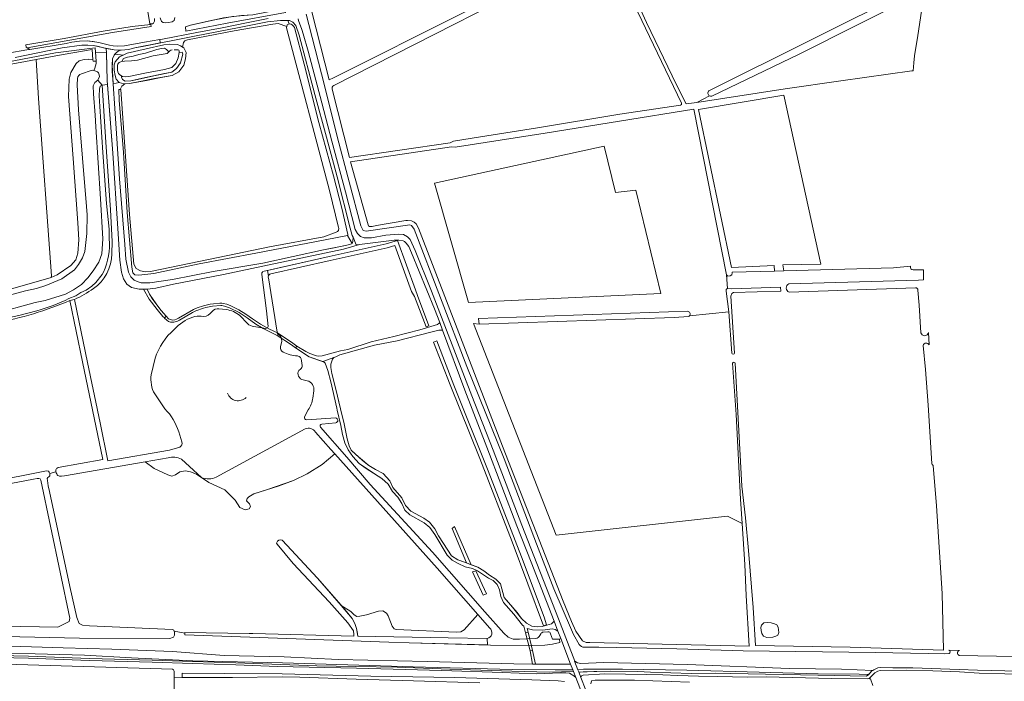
# Model space of a CAD drawing. Header units: metres. Extents: x 209813 to 223847, y 571801 to 587119.
# Tile 331 of 656: x 222833 to 223355, y 574073 to 574424. Entities that reach past the tile are written whole.
import ezdxf

# ---------------------------------------------------------------- set-up
doc = ezdxf.new("R2010")
doc.units = ezdxf.units.M
for name, color, linetype, lineweight in [('B-RO-GR-BOS_GEMENGD-GV', 8, 'Continuous', 0), ('B-RO-GR-GRAS-GV', 8, 'Continuous', 0), ('B-RO-GR-HOUTWAL-GV', 8, 'Continuous', 0), ('B-RO-GW-TALUD_KRUIN-G', 8, 'Continuous', 0), ('B-RO-KW-KUNSTWERK_DEK-GV', 8, 'Continuous', 0), ('B-RO-OG-TERREIN_CULTUURSCHEIDING-GV', 8, 'Continuous', 0), ('B-RO-OG-WATER_GREPPEL-GV', 8, 'Continuous', 0), ('B-RO-OG-WEG-GV', 8, 'Continuous', 0), ('B-RO-VH-ONVERHARD-GV', 8, 'Continuous', 0), ('B-RO-VH-VERHARDING_FUNDERING_ZAND-GV', 8, 'Continuous', 0), ('B-RO-VH-VERHARDING_HALFVERHARDING-GV', 8, 'Continuous', 0), ('B-RO-VH-VERHARDING_HALFVERHARDING_GRIND-GV', 8, 'Continuous', 0), ('B-RO-VH-VERHARDING_HALFVERHARDING_SCHELP-GV', 8, 'Continuous', 0)]:
    doc.layers.add(name, color=color, linetype=linetype, lineweight=lineweight)

msp = doc.modelspace()

# ---------------------------------------------------------------- linework, layer by layer
at = {"layer": 'B-RO-GR-BOS_GEMENGD-GV', "flags": 128}
for points in [[(223198.505, 574383.229), (223191.716, 574379.769), (223238.641, 574386.912), (223268.038, 574391.203), (223305.804, 574396.53), (223306.564, 574396.59), (223306.806, 574400.791), (223307.135, 574404.395), (223308.979, 574415.294), (223311.461, 574431.692), (223313.476, 574442.002), (223307.201, 574438.794)], [(223306.793, 574436.205), (223245.963, 574405.291), (223199.663, 574383.129)], [(223001.698, 574313.39), (222996.962, 574332.996), (222974.187, 574419.327), (222974.33, 574420.043), (222969.603, 574421.624), (222966.919, 574421.263), (222946.427, 574417.811), (222921.612, 574413.044), (222920.242, 574412.434), (222919.499, 574411.567), (222919.015, 574409.11), (222919.722, 574408.65), (222920.82, 574406.205), (222920.563, 574402.947), (222919.61, 574399.535), (222917.054, 574395.899), (222913.448, 574394.106), (222904.069, 574392.377), (222895.402, 574390.601), (222890.805, 574389.845), (222888.292, 574389.653)], [(223114.178, 574097.746), (223115.156, 574094.951), (223118.87, 574094.974), (223119.529, 574095.243), (223118, 574099.227), (223116.626, 574100.003), (223114.971, 574100.329), (223110.073, 574099.744), (223104.604, 574099.951), (223101.758, 574100.561), (223102.222, 574098.576), (223100.942, 574098.247), (223099.932, 574101.822), (223099.277, 574102.306), (223094.608, 574108.263), (223089.259, 574114.429), (223087.856, 574117.584), (223087.048, 574121.119), (223085.835, 574123.977), (223083.725, 574125.974), (223081.211, 574127.295), (223075.424, 574131.124), (223072.712, 574132.351), (223068.92, 574133.307), (223065.144, 574135.044), (223062.051, 574136.767), (223059.273, 574139.559), (223052.748, 574150.44), (223050.185, 574154.205), (223047.206, 574156.707), (223039.569, 574160.867), (223036.883, 574163.364), (223035.195, 574166.916), (223033.211, 574170.279), (223030.243, 574173.368), (223028.071, 574177.125), (223024.713, 574180.222), (223016.416, 574185.568), (223012.657, 574188.184), (223009.213, 574191.869), (223006.841, 574195.435), (223004.96, 574199.088), (223003.78, 574203.607), (223002.995, 574208.314), (223000.909, 574216.369), (223000.759, 574217.509), (222997.639, 574231.528), (222996.022, 574237.558), (222994.667, 574241.424), (222994.076, 574241.943), (222986.051, 574244.804), (222978.924, 574249.436), (222979.581, 574250.375), (222984.274, 574247.506), (222986.409, 574246.524), (222990.092, 574245.281), (222991.331, 574245.069), (222993.029, 574245.303), (223002.678, 574247.881), (223006.564, 574248.58), (223019.014, 574252.707), (223030.977, 574255.57), (223044.869, 574259.124), (223054.254, 574261.969), (223055.151, 574262.656), (223055.355, 574263.019), (223052.687, 574270.214), (223040.424, 574299.995), (223038.946, 574303.337), (223037.638, 574305.062), (223036.699, 574305.928), (223036.039, 574306.316), (223033.765, 574306.724), (223031.2, 574306.661), (223012.843, 574304.324), (223004.266, 574301.866), (222961.517, 574292.897), (222940.752, 574288.435), (222914.123, 574283.362), (222904.775, 574281.231), (222900.285, 574280.691), (222901.393, 574278.044), (222901.753, 574277.384), (222904.97, 574272.814), (222907.654, 574269.267), (222910.259, 574266.295), (222909.359, 574265.374), (222908.434, 574266.226), (222905.422, 574269.88), (222901.285, 574275.333), (222898.254, 574280.667), (222895.915, 574280.655), (222891.9, 574281.562), (222889.339, 574283.289), (222887.7, 574286.199), (222886.627, 574289.659), (222885.632, 574296.059), (222884.649, 574312.881), (222881.905, 574352.739), (222879.116, 574389.219), (222876.313, 574388.84), (222878.31, 574358.738), (222880.762, 574322.702), (222881.636, 574305.973), (222881.424, 574299.481)], [(222888.292, 574389.653), (222887.787, 574389.615), (222885.412, 574390.243), (222882.087, 574389.671), (222883.023, 574376.502), (222885.574, 574339.158), (222888.336, 574304.359), (222888.928, 574296.614), (222890.264, 574289.735), (222891.47, 574287.196), (222893.326, 574285.416), (222895.415, 574284.564), (222897.07, 574284.083), (222899.206, 574283.943), (222901.628, 574284.027), (222913.637, 574285.754), (222935.266, 574290.038), (222961.537, 574294.511), (222993.721, 574301.521), (223003.716, 574303.487), (223007.621, 574304.388), (223008.861, 574304.848), (223006.402, 574309.126), (222994.584, 574306.919), (222957.896, 574299.762), (222927.778, 574294.019), (222903.673, 574289.04), (222895.857, 574288.038), (222893.714, 574288.279), (222892.515, 574289.401), (222892.083, 574292.404), (222889.674, 574321.258), (222887.639, 574353.178), (222885.408, 574381.035), (222885.179, 574386.684), (222885.955, 574386.666)], [(222888.292, 574389.653), (222886.773, 574388.323), (222885.968, 574386.946), (222885.955, 574386.666), (222886.193, 574386.66), (222888.514, 574353.649), (222890.757, 574320.33), (222893.082, 574293.896), (222894.373, 574291.567), (222896.594, 574290.32), (222899.155, 574289.909), (222901.979, 574290.024), (222933.652, 574296.593), (222965.132, 574303.048), (222993.857, 574308.482), (223000.391, 574310.85)], [(223208.056, 574280.921), (223207.51, 574288.248), (223190.077, 574376.21), (223111.29, 574363.413), (223063.622, 574356.023), (223061.535, 574356.239), (223007.971, 574348.163), (223017.341, 574314.81), (223017.525, 574314.333), (223018.09, 574313.946), (223019.514, 574313.928), (223021.8, 574314.47), (223037.31, 574317.032), (223038.356, 574317.114), (223040.348, 574316.899), (223041.859, 574316.216), (223042.796, 574315.255), (223044.098, 574312.959), (223088.635, 574197.409), (223120.936, 574115.161), (223125.312, 574104.324), (223127.652, 574099.196), (223131.165, 574094.044), (223133.005, 574093.225), (223134.957, 574093.088), (223219.548, 574091.196), (223217.84, 574118.104), (223217.29, 574134.533), (223215.756, 574156.286), (223208.02, 574160.136), (223117.11, 574150.052), (223073.292, 574262.364), (223076.232, 574262.043), (223075.985, 574265.085), (223186.814, 574268.959)], [(222961.634, 574289.962), (222996.784, 574298.013), (223026.979, 574304.648), (223032.986, 574306.522), (223042.515, 574280.229), (223043.562, 574277.26), (223049.632, 574261.231), (223048.105, 574260.585), (223042.041, 574276.833), (223040.456, 574279.483), (223031.64, 574303.808), (223027.541, 574302.529), (222997.26, 574295.875), (222965.827, 574288.775)], [(222964.403, 574260.922), (222963.488, 574269.08), (222961.015, 574288.419)], [(222964.468, 574286.743), (222969.086, 574257.878)], [(223187.901, 574266.537), (223208.693, 574268.671), (223207.263, 574279.623)], [(222861.628, 574275.203), (222868.638, 574241.741), (222875.231, 574209.765), (222879.419, 574189.556), (222912.064, 574195.179), (222917.444, 574196.759)], [(222933.547, 574267.658), (222934.712, 574268.887)], [(222938.265, 574270.223), (222942.174, 574269.861)], [(222949.358, 574266.622), (222953.406, 574262.418)], [(222956.837, 574260.832), (222963.112, 574259.817)], [(222970.059, 574256.378), (222970.738, 574255.866)], [(222971.441, 574252.142), (222970.933, 574250.238)], [(222902.357, 574235.219), (222904.403, 574243.975)], [(222972.392, 574247.26), (222975.062, 574246.118)], [(222978.817, 574245.358), (222979.92, 574245.255)], [(222982.145, 574242.692), (222982.405, 574240.146)], [(222981.48, 574238.262), (222980.658, 574237.549)], [(222982.999, 574232.526), (222985.126, 574232.066)], [(222909.611, 574217.075), (222904.23, 574225.026)], [(222988.528, 574226.617), (222988.003, 574222.869)], [(222985.626, 574216.597), (222983.732, 574212.879)], [(222984.837, 574211.33), (223000.103, 574212.292)], [(222992.153, 574207.358), (223006.083, 574191.423), (223018.394, 574177.026), (223051.486, 574141.083), (223079.289, 574109.449), (223089.323, 574098.108), (223091.722, 574095.91), (223094.244, 574094.98), (223097.761, 574094.909), (223106.41, 574095.311)], [(223000.232, 574209.785), (222992.791, 574209.046)], [(222918.572, 574199.586), (222916.916, 574204.977)], [(223108.384, 574096.868), (223108.92, 574097.709)], [(223110.27, 574098.69), (223112.746, 574098.825)], [(223146.97, 574024.537), (223127.485, 574074.641), (223126.59, 574075.47), (223124.173, 574076.789), (223122.321, 574077.021), (223119.684, 574077.074), (223106.481, 574076.557), (223088.514, 574077.309), (223056.48, 574078.244), (223011.258, 574079.445), (222969.257, 574080.483), (222947.257, 574081.257), (222924.165, 574081.997), (222902.864, 574082.779), (222869.569, 574083.526), (222837.18, 574084.768), (222774.802, 574086.289)], [(222825.142, 574081.689), (222913.648, 574079.039)], [(222914.493, 574077.951), (222914.476, 574074.462)], [(222914.476, 574074.462), (222918.804, 574074.623), (222918.824, 574076.839), (222941.133, 574076.664), (222971.835, 574076.584), (223018.894, 574075.285), (223063.443, 574074.587), (223104.267, 574073.377), (223118.132, 574072.806), (223121.643, 574072.442)], [(223285.054, 574070.254), (223283.898, 574073.785), (223283.308, 574073.89), (223263.181, 574074.098), (223228.497, 574074.909), (223218.551, 574074.728), (223202.68, 574075.192), (223192.564, 574075.218), (223181.687, 574075.716), (223173.659, 574076.049), (223164.814, 574076.169), (223142.91, 574076.528), (223131.421, 574075.881), (223130.922, 574075.708), (223130.625, 574075.436), (223130.295, 574074.576), (223138.088, 574054.326)], [(223135.592, 574071.185), (223135.821, 574072.842), (223137.88, 574073.191), (223140.813, 574073.23), (223158.695, 574073.165), (223187.893, 574072.09)]]:
    msp.add_lwpolyline(points, dxfattribs=at)
for points in [[(222871.014, 574407.861), (222855.638, 574405.168), (222841.272, 574402.526), (222842.641, 574381.911), (222849.442, 574287.704), (222849.248, 574286.77), (222852.463, 574288.199), (222859.639, 574293.262), (222862.341, 574296.301), (222863.495, 574299.728), (222863.97, 574306.746), (222863.471, 574315.915), (222860.964, 574350.023), (222858.457, 574382.818), (222858.857, 574392.158), (222859.71, 574395.563), (222862.482, 574400.328), (222864.185, 574401.875), (222866.763, 574402.578), (222868.883, 574402.639), (222869.313, 574402.556), (222871.437, 574402.329)], [(223237.83, 574290.344), (223237.3, 574293.579), (223257.437, 574293.996), (223237.935, 574383.597), (223192.64, 574376.084), (223210.122, 574292.11), (223232.831, 574293.159), (223232.984, 574290.119)], [(223172.633, 574278.422), (223070.677, 574273.602), (223052.56, 574336.881), (223142.543, 574356.569), (223148.601, 574331.898), (223159.348, 574333.19)], [(223000.295, 574244.811), (222999.212, 574244.361), (222998.491, 574243.508), (222998.068, 574242.507), (222997.604, 574240.911), (222997.566, 574239.166), (222998.106, 574235.828), (223000.503, 574226.81), (223003.502, 574214.07), (223004.595, 574210.139), (223006.273, 574201.212), (223007.275, 574197.576), (223008.4, 574195.208), (223014.351, 574189.811), (223017.717, 574187.105), (223021.288, 574184.884), (223025.35, 574182.75), (223028.89, 574178.965), (223030.575, 574175.316), (223035.352, 574169.845), (223037.225, 574165.801), (223039.999, 574162.813), (223046.862, 574159.06), (223049.947, 574156.945), (223052.711, 574153.47), (223054.786, 574149.715), (223059.617, 574142.093), (223061.707, 574139.119), (223064.99, 574137.099), (223069.59, 574135.347), (223061.902, 574153.677), (223063.191, 574154.628), (223072.138, 574134.333), (223075.66, 574133.172), (223078.749, 574131.253), (223081.83, 574128.943), (223085.208, 574126.823), (223087.599, 574124.234), (223089.505, 574116.965), (223096.384, 574109.106), (223098.763, 574105.931), (223101.352, 574103.436), (223104.251, 574101.815), (223106.98, 574101.467), (223109.719, 574101.608), (223114.731, 574102.973), (223116.012, 574104.409), (223103.956, 574135.828), (223096.328, 574155.038), (223080.366, 574196.846), (223068.679, 574227.093), (223056.916, 574258.81), (223056.048, 574258.905), (223054.848, 574258.859), (223050.571, 574257.907), (223032.735, 574253.307), (223020.747, 574250.893), (223002.337, 574245.758)], [(223076.621, 574190.809), (223060.926, 574229.849), (223052.089, 574252.559), (223053.807, 574253.203), (223062.94, 574229.782), (223080.985, 574184.272), (223098.832, 574138.57), (223110.798, 574106.667), (223112.081, 574102.44), (223110.413, 574102.082), (223093.813, 574146.586)]]:
    msp.add_lwpolyline(points, close=True, dxfattribs=at)
at = {"layer": 'B-RO-GR-BOS_GEMENGD-GV'}
for points in [[(223199.663, 574383.129, -0.1834999), (223198.505, 574383.229)], [(222961.015, 574288.419, -0.3240278), (222961.634, 574289.962)], [(222965.827, 574288.775, 0.4540258), (222964.465, 574286.758)], [(223207.263, 574279.623, -0.4366878), (223208.056, 574280.921)], [(222934.712, 574268.887, -0.2629214), (222938.265, 574270.223)], [(222942.174, 574269.861, -0.1319789), (222949.358, 574266.622)], [(223186.814, 574268.959, -0.6198608), (223187.901, 574266.537)], [(222914.563, 574259.259, -0.1286152), (222924.392, 574265.835)], [(222924.392, 574265.835, -0.1174513), (222928.925, 574266.267)], [(222928.925, 574266.267, 0.2876594), (222933.547, 574267.658)], [(222904.403, 574243.975, -0.1380343), (222914.563, 574259.259)], [(222953.406, 574262.418, 0.1944971), (222956.837, 574260.832)], [(222963.112, 574259.817, 0.3914596), (222964.403, 574260.922)], [(222969.086, 574257.878, 0.2654216), (222970.059, 574256.378)], [(222970.738, 574255.866, -0.2377914), (222971.441, 574252.142)], [(222970.933, 574250.238, 0.3743769), (222972.392, 574247.26)], [(222975.062, 574246.118, 0.0718189), (222978.817, 574245.358)], [(222979.92, 574245.255, -0.3574606), (222982.145, 574242.692)], [(222980.658, 574237.549, 0.5398116), (222982.999, 574232.526)], [(222982.405, 574240.146, -0.24249), (222981.48, 574238.262)], [(222904.23, 574225.026, -0.172031), (222902.357, 574235.219)], [(222985.126, 574232.066, -0.3995412), (222988.528, 574226.617)], [(222942.827, 574225.413, 0.5547251), (222952.664, 574223.215)], [(222988.003, 574222.869, -0.1249743), (222985.626, 574216.597)], [(222916.916, 574204.977, 0.1249791), (222909.611, 574217.075)], [(222983.732, 574212.879, 0.6129051), (222984.837, 574211.33)], [(223000.103, 574212.292, -0.9089687), (223000.232, 574209.785)], [(222992.791, 574209.046, 0.6152575), (222992.153, 574207.358)], [(222917.444, 574196.759, 0.3578796), (222918.572, 574199.586)], [(223106.41, 574095.311, 0.230279), (223108.384, 574096.868)], [(223108.92, 574097.709, -0.2071106), (223110.27, 574098.69)], [(223112.746, 574098.825, -0.4189592), (223114.178, 574097.746)], [(222913.648, 574079.039, -0.3042687), (222914.493, 574077.951)]]:
    msp.add_lwpolyline(points, format="xyb", dxfattribs=at)
at = {"layer": 'B-RO-GR-GRAS-GV', "flags": 128}
for points in [[(223183.617, 574379.271), (223143.444, 574463.142)], [(223145.146, 574463.994), (223149.454, 574454.961), (223157.978, 574437.668), (223165.004, 574422.197), (223180.929, 574389.048), (223186.122, 574378.918), (223191.716, 574379.769), (223198.505, 574383.229)], [(222994.468, 574434.854), (222987.57, 574430.716), (222987.532, 574427.819), (222996.732, 574391.7), (222999.025, 574392.811), (223135.956, 574461.585)], [(223137.648, 574459.378), (222999.128, 574388.698)], [(223198.174, 574385.967), (223305.292, 574439.459)], [(222842.641, 574381.911), (222841.272, 574402.526), (222825.311, 574399.511), (222798.303, 574394.105), (222785.55, 574391.511), (222779.295, 574389.954), (222779.336, 574389.418), (222738.5, 574382.248), (222699.391, 574375.009), (222682.659, 574371.594), (222682.437, 574373.309), (222677.834, 574372.397)], [(222873.108, 574401.647), (222871.483, 574401.725), (222871.437, 574402.329), (222869.313, 574402.556), (222868.883, 574402.639), (222866.763, 574402.578), (222864.185, 574401.875), (222862.482, 574400.328), (222859.71, 574395.563), (222858.857, 574392.158), (222858.457, 574382.818), (222860.964, 574350.023), (222863.471, 574315.915), (222863.97, 574306.746), (222863.495, 574299.728), (222862.341, 574296.301), (222859.639, 574293.262), (222852.463, 574288.199), (222849.248, 574286.77)], [(222865.323, 574394.985), (222870.454, 574396.693)], [(222876.313, 574388.84), (222873.978, 574391.596), (222872.453, 574390.366), (222871.586, 574388.48), (222871.708, 574384.24), (222872.562, 574373.074), (222872.946, 574366.729), (222875.451, 574328.674), (222876.679, 574307.317), (222876.164, 574299.486), (222874.591, 574294.914), (222871.603, 574290.335), (222868.746, 574286.676), (222865.378, 574283.08), (222861.044, 574280.219), (222856.857, 574278.078), (222846.084, 574274.724), (222840.814, 574273.512), (222818.805, 574267.58)], [(222826.454, 574277.371), (222835.586, 574279.689), (222841.553, 574281.055), (222846.397, 574282.539), (222854.925, 574286.125), (222861.636, 574290.989), (222863.758, 574293.68), (222865.91, 574297.285), (222867.073, 574300.612), (222868.161, 574310.207), (222868.321, 574320.035), (222867.982, 574324.461), (222863.75, 574375.841), (222863.145, 574389.049), (222863.278, 574392.512)], [(222881.424, 574299.481), (222881.636, 574305.973), (222880.762, 574322.702), (222878.31, 574358.738), (222876.313, 574388.84), (222875.33, 574388.462), (222874.951, 574386.815), (222874.818, 574383.264), (222875.048, 574377.616), (222876.708, 574353.256), (222878.684, 574326.087), (222880.124, 574312.538), (222880.114, 574307.377)], [(222998.244, 574386.857), (223007.526, 574350.542), (223060.895, 574358.241), (223062.616, 574359.169), (223076.985, 574361.556), (223107.147, 574366.313), (223150.92, 574373.559), (223183.152, 574378.31)], [(222459.395, 574206.805), (222525.357, 574220.1), (222567.532, 574228.725), (222578.539, 574231.212), (222623.253, 574239.679), (222676.54, 574250.368), (222694.638, 574253.86), (222712.63, 574257.3), (222757.55, 574266.737), (222801.025, 574275.121), (222825.239, 574280.008), (222849.248, 574286.77), (222849.442, 574287.704), (222842.641, 574381.911)], [(222858.694, 574275.638), (222862.395, 574277.082), (222865.096, 574278.806), (222867.928, 574280.135), (222870.807, 574282.176), (222872.975, 574284.264), (222876.397, 574288.472), (222877.117, 574289.64)], [(223296.062, 574291.905), (223237.83, 574290.344), (223232.984, 574290.119), (223210.567, 574289.73), (223210.562, 574289.255), (223210.264, 574288.214), (223209.402, 574287.655), (223208.166, 574287.48), (223207.51, 574288.248), (223208.056, 574280.921), (223210.269, 574280.902), (223236.109, 574281.723), (223236.273, 574279.632), (223211.194, 574278.897), (223210.237, 574278.339), (223209.841, 574277.014), (223211.777, 574246.732)], [(223240.58, 574283.448), (223309.277, 574285.474), (223311.884, 574285.63), (223311.886, 574290.895), (223306.513, 574290.911)], [(223305.114, 574292.81), (223296.062, 574291.905)], [(223307.654, 574281.44), (223240.728, 574279.062)], [(223310.561, 574257.526), (223309.588, 574272.176), (223309.037, 574280.061)], [(222851.798, 574184.799), (222852.036, 574185.407), (222852.459, 574185.751), (222853.055, 574185.974), (222876.715, 574190.35), (222865.984, 574242.044), (222859.245, 574274.616)], [(222859.245, 574274.616), (222861.628, 574275.203)], [(222841.762, 574269.214), (222832.165, 574266.749), (222811.33, 574262.317)], [(223210.294, 574246.725), (223208.693, 574268.671), (223187.901, 574266.537)], [(223187.296, 574266.097), (223179.788, 574265.704), (223076.232, 574262.043), (223073.292, 574262.364), (223117.11, 574150.052), (223208.02, 574160.136), (223215.756, 574156.286), (223214.858, 574169.176), (223212.674, 574214.113), (223210.688, 574241.334)], [(223314.987, 574251.059), (223314.593, 574257.603)], [(223316.341, 574188.209), (223314.441, 574219.031), (223313.061, 574238.041), (223311.793, 574250.781)], [(222756.678, 574243.683), (222757.779, 574243.653), (222758.441, 574242.965), (222768.133, 574210.379), (222775.001, 574186.721), (222777.656, 574173.163), (222777.768, 574169.638), (222782.467, 574170.532), (222782.434, 574171.161), (222782.901, 574171.633), (222816.425, 574178.253), (222845.904, 574184.129), (222847.061, 574184.217), (222847.882, 574184.111), (222848.305, 574183.582), (222848.623, 574182.92), (222851.836, 574183.637), (222851.771, 574183.926), (222851.798, 574184.799)], [(223212.119, 574241.379), (223215.681, 574176.098), (223217.495, 574159.351), (223219.197, 574141.922), (223221.62, 574111.676), (223222.877, 574091.52), (223272.991, 574090.613), (223322.609, 574089.121), (223321.939, 574119.24), (223318.864, 574165.721), (223317.088, 574187.148)], [(222984.008, 574206.502), (222936.855, 574180.859)], [(222999.724, 574193.223), (222997.571, 574195.626), (222989.512, 574204.813)], [(222911.416, 574191.205), (222899.082, 574189.048), (222903.836, 574185.495), (222911.245, 574182.109), (222913.361, 574181.368), (222915.266, 574182.214), (222917.489, 574183.802), (222920.452, 574184.331), (222923.204, 574183.802), (222926.379, 574182.426), (222929.037, 574180.777)], [(222929.037, 574180.777), (222918.351, 574190.49)], [(222929.037, 574180.777), (222932.941, 574178.087), (222941.407, 574174.171), (222946.805, 574168.668), (222949.345, 574164.858), (222952.097, 574163.588), (222954.319, 574164.117), (222954.954, 574165.387), (222954.425, 574166.763), (222952.943, 574168.244), (222953.155, 574169.62), (222954.107, 574170.467), (222956.753, 574172.054), (222969.665, 574176.076), (222977.814, 574179.145), (222985.117, 574182.638), (222993.054, 574187.612), (222999.724, 574193.223)], [(223075.631, 574107.938), (223054.079, 574132.566), (222999.724, 574193.223)], [(222899.082, 574189.048), (222856.322, 574181.571), (222854.84, 574181.412), (222853.623, 574181.465), (222852.803, 574181.73), (222852.433, 574182.153), (222852.233, 574182.624), (222851.956, 574183.105), (222851.836, 574183.637)], [(222562.152, 574105.417), (222616.438, 574104.158), (222621.066, 574104.189), (222736.431, 574101.914), (222736.815, 574103.385), (222761.319, 574103.393), (222803.587, 574102.223), (222852.881, 574101.314), (222858.84, 574104.325), (222859.268, 574106.075), (222843.887, 574179.21), (222843.441, 574179.967), (222842.78, 574180.165), (222841.787, 574180.132), (222839.968, 574179.901), (222793.411, 574170.967), (222783.836, 574169.408), (222782.857, 574169.54), (222782.502, 574169.824), (222782.467, 574170.532)], [(222848.623, 574182.92), (222848.6, 574181.554), (222848.005, 574181.025), (222847.443, 574180.728), (222847.244, 574180.198), (222847.278, 574179.14), (222847.641, 574176.362), (222848.435, 574173.352), (222859.239, 574122.837), (222862.947, 574106.476), (222864.087, 574103.177), (222865.94, 574102.382), (222869.551, 574101.941), (222913.662, 574100.079), (222914.428, 574099.721), (222914.579, 574099.09), (222920.139, 574098.046), (222920.102, 574098.503), (222954.236, 574097.944), (222956.219, 574097.944), (223009.842, 574096.576), (223009.858, 574097.357), (223009.704, 574099.412), (223006.59, 574103.559), (222996.694, 574114.777), (222977.726, 574135.039), (222969.074, 574145.331), (222968.842, 574145.947), (222969.272, 574146.873), (222970, 574147.402), (222970.86, 574147.6), (222971.786, 574147.369), (222974.233, 574144.888), (222990.522, 574127.257), (223003.155, 574112.766)], [(222932.941, 574178.087), (222926.379, 574182.426)], [(222977.814, 574179.145), (222964.056, 574174.383), (222956.753, 574172.054)], [(223010.058, 574107.84), (223008.232, 574109.586), (223003.155, 574112.766), (223008.856, 574105.879), (223010.269, 574103.212), (223011.292, 574100.651), (223011.941, 574096.538), (223059.859, 574095.67), (223080.583, 574095.254)], [(223081.889, 574100.787), (223075.631, 574107.938), (223068.399, 574099.902), (223066.653, 574098.791), (223064.351, 574098.553), (223032.283, 574100.061), (223031.172, 574100.379), (223030.219, 574101.887), (223027.997, 574107.364), (223027.203, 574108.792), (223025.219, 574109.904), (223022.837, 574109.824), (223016.487, 574107.84), (223012.995, 574107.125), (223011.487, 574106.967), (223010.058, 574107.84)], [(223076.579, 574071.783), (223041.518, 574072.877), (223011.046, 574073.781), (222981.26, 574074.77), (222971.783, 574074.862), (222945.404, 574074.595), (222918.804, 574074.623), (222914.476, 574074.462), (222914.401, 574058.913)]]:
    msp.add_lwpolyline(points, dxfattribs=at)
at = {"layer": 'B-RO-GR-GRAS-GV'}
for points in [[(222871.944, 574396.753, 0.135109), (222873.108, 574401.647)], [(222863.278, 574392.512, -0.3310429), (222865.323, 574394.985)], [(222870.454, 574396.693, -0.1329408), (222871.944, 574396.753)], [(222999.128, 574388.698, 0.3121153), (222998.244, 574386.857)], [(223198.505, 574383.229, -0.5476015), (223198.174, 574385.967)], [(223183.152, 574378.31, 0.3205148), (223183.617, 574379.271)], [(222880.114, 574307.377, -0.1178677), (222877.117, 574289.64)], [(222871.679, 574280.939, 0.2382333), (222881.424, 574299.481)], [(223306.513, 574290.911, -0.5670326), (223305.114, 574292.81)], [(223240.728, 574279.062, -0.6880694), (223240.58, 574283.448)], [(223309.037, 574280.061, 0.3801577), (223307.654, 574281.44)], [(222859.245, 574274.616, -0.055137), (222819.864, 574262.806)], [(222841.762, 574269.214, 0.0476702), (222858.694, 574275.638)], [(223187.901, 574266.537, -0.128758), (223187.296, 574266.097)], [(223314.593, 574257.603, -0.7874291), (223310.561, 574257.526)], [(223311.793, 574250.781, -0.6975061), (223314.987, 574251.059)], [(223211.777, 574246.732, -0.7666794), (223210.294, 574246.725)], [(223210.688, 574241.334, -0.7821062), (223212.119, 574241.379)], [(222989.512, 574204.813, 0.3737943), (222984.008, 574206.502)], [(222918.351, 574190.49, 0.1771625), (222911.416, 574191.205)], [(223317.088, 574187.148, -0.2277314), (223316.341, 574188.209)], [(222936.855, 574180.859, -0.218473), (222929.037, 574180.777)], [(223080.583, 574095.254, 0.6397743), (223081.889, 574100.787)]]:
    msp.add_lwpolyline(points, format="xyb", dxfattribs=at)
at = {"layer": 'B-RO-GR-GRAS-GV', "flags": 128}
msp.add_lwpolyline([(223225.751, 574101.199), (223226.089, 574102.384), (223227.37, 574103.602), (223229.009, 574103.711), (223231.18, 574103.651), (223232.938, 574103.145), (223234.161, 574102.479), (223234.969, 574101.202), (223235.273, 574098.413), (223234.73, 574097.107), (223233.619, 574096.543), (223232.098, 574096.023), (223228.942, 574095.845), (223227.145, 574096.475), (223226.257, 574097.999), (223225.901, 574099.477)], close=True, dxfattribs=at)
at = {"layer": 'B-RO-GR-HOUTWAL-GV', "flags": 128}
for points in [[(222900.633, 574428.032), (222901.545, 574421.426), (222902.156, 574421.372), (222902.961, 574421.434), (222903.541, 574421.781), (222904.068, 574422.834), (222904.162, 574424.258)], [(223129.382, 574092.095), (223126.347, 574097.463), (223125.222, 574099.831), (223115.984, 574121.613), (223106.69, 574145.449), (223089.5, 574190.561), (223069.783, 574239.615), (223041.813, 574312.513), (223040.413, 574314.524), (223039.562, 574314.82), (223016.444, 574311.402), (223014.835, 574311.801), (223013.535, 574314.192), (223001.196, 574360.971), (222994.408, 574388.024), (222985.89, 574421.177), (222984.545, 574426.56)], [(222980.35, 574424.136), (222980.544, 574423.252), (222982.161, 574418.371), (222982.999, 574416.083), (222985.619, 574406.935), (222992.879, 574379.591), (222998.229, 574359.108), (223005.401, 574332.335), (223010.473, 574312.33), (223011.68, 574310.131), (223013.276, 574308.592), (223015.261, 574307.903), (223019.25, 574307.948), (223026.865, 574309.374), (223033.518, 574309.861), (223036.08, 574309.64), (223038.344, 574308.472), (223039.656, 574307.031), (223042.432, 574301.11), (223050.998, 574279.542), (223059.005, 574258.931), (223072.345, 574224.105), (223083.764, 574195.19), (223098.973, 574155.375), (223118.304, 574105.735), (223127.038, 574083.181), (223128.39, 574082.372), (223130.238, 574081.944), (223142.464, 574082.481), (223186.616, 574081.497), (223240.909, 574079.431), (223268.556, 574078.974), (223285.026, 574078.311), (223285.559, 574078.642), (223286.661, 574079.207), (223287.66, 574079.63), (223289.136, 574079.884), (223295.619, 574079.736), (223306.373, 574079.741), (223330.932, 574078.863), (223340.593, 574078.434), (223362.307, 574077.972)], [(223325.497, 574087.229), (223323.248, 574087.063), (223314.456, 574087.24), (223286.421, 574087.802), (223216.273, 574088.721), (223181.115, 574089.817), (223149.271, 574090.553), (223139.796, 574090.744), (223132.029, 574090.608)], [(223330.991, 574088.914), (223325.448, 574089.051)], [(223387.224, 574085.389), (223350.684, 574085.829), (223330.856, 574086.324)]]:
    msp.add_lwpolyline(points, dxfattribs=at)
msp.add_lwpolyline([(222918.686, 574406.348), (222917.203, 574406.234), (222916.689, 574403.363), (222915.403, 574400.33), (222913.235, 574398.242), (222909.467, 574397.245), (222898.989, 574395.331), (222891.328, 574393.632), (222888.821, 574393.34), (222887.188, 574393.518), (222886.523, 574393.867), (222886.507, 574393.162), (222887.102, 574391.993), (222888.587, 574391.095), (222891.512, 574391.218), (222899.367, 574393.032), (222909.434, 574395.016), (222913.319, 574395.819), (222915.703, 574397.722), (222917.902, 574400.723), (222919.165, 574405.372)], close=True, dxfattribs=at)
at = {"layer": 'B-RO-GR-HOUTWAL-GV'}
for points in [[(223132.029, 574090.608, -0.2295692), (223129.382, 574092.095)], [(223325.448, 574089.051, -0.7414317), (223325.497, 574087.229)], [(223330.856, 574086.324, -0.7292555), (223330.991, 574088.914)]]:
    msp.add_lwpolyline(points, format="xyb", dxfattribs=at)
at = {"layer": 'B-RO-GW-TALUD_KRUIN-G', "flags": 128}
for points in [[(222855.818, 574709.293), (222859.027, 574690.356), (222864.413, 574658.288), (222870.601, 574619.704), (222875.685, 574588.928), (222880.236, 574559.831), (222882.127, 574548.34), (222883.36, 574537.508), (222885.266, 574524.5), (222886.129, 574518.495), (222887.698, 574513.86), (222888.493, 574508.76), (222888.112, 574504.481), (222891.513, 574497.051), (222891.31, 574494.405), (222890.311, 574491.597), (222892.216, 574479.904), (222894.301, 574471.159), (222897.13, 574450.024), (222898.836, 574440.947), (222900.633, 574428.032), (222901.545, 574421.426)], [(222871.437, 574402.329), (222869.313, 574402.556), (222868.883, 574402.639), (222866.763, 574402.578), (222864.185, 574401.875), (222862.482, 574400.328), (222859.71, 574395.563), (222858.857, 574392.158), (222858.457, 574382.818), (222860.964, 574350.023), (222863.471, 574315.915), (222863.97, 574306.746), (222863.495, 574299.728), (222862.341, 574296.301), (222859.639, 574293.262), (222852.463, 574288.199), (222849.248, 574286.77), (222825.239, 574280.008)], [(222881.424, 574299.481), (222881.636, 574305.973), (222880.762, 574322.702), (222878.31, 574358.738), (222876.313, 574388.84)]]:
    msp.add_lwpolyline(points, dxfattribs=at)
at = {"layer": 'B-RO-GW-TALUD_KRUIN-G'}
msp.add_lwpolyline([(222861.628, 574275.203, 0.0459374), (222871.679, 574280.939)], format="xyb", dxfattribs=at)
at = {"layer": 'B-RO-KW-KUNSTWERK_DEK-GV', "flags": 128}
for points in [[(222909.407, 574265.329), (222910.659, 574264.139), (222911.584, 574263.526), (222912.523, 574263.22), (222913.363, 574263.054), (222914.398, 574263.099), (222915.112, 574263.241), (222915.951, 574263.537), (222917.293, 574264.156), (222924.266, 574268.191), (222926.097, 574269.189), (222930.012, 574270.64), (222931.313, 574271.008), (222934.866, 574271.59), (222939.245, 574271.993), (222939.889, 574271.953), (222940.547, 574271.843), (222941.248, 574271.663), (222943.937, 574270.718), (222948.954, 574268.226), (222953.3, 574265.354), (222957.898, 574262.09), (222961.767, 574259.833), (222969.096, 574256.115), (222976.722, 574251.026), (222978.924, 574249.436), (222979.581, 574250.375), (222977.543, 574252.023), (222969.314, 574257.432), (222965.026, 574259.507), (222960.345, 574262.098), (222956.125, 574264.942), (222952.508, 574267.41), (222948.737, 574269.766), (222944.589, 574271.812), (222942.376, 574272.646), (222940.527, 574273.131), (222939.855, 574273.228), (222938.792, 574273.225), (222935.308, 574272.936), (222933.657, 574272.722), (222930.09, 574271.873), (222926.762, 574270.773), (222924.805, 574269.914), (222916.811, 574265.248), (222915.763, 574264.685), (222914.882, 574264.375), (222913.567, 574264.232), (222911.592, 574264.898), (222910.259, 574266.295)], [(223100.942, 574098.247), (223103.29, 574088.685), (223104.519, 574088.98), (223102.222, 574098.576)]]:
    msp.add_lwpolyline(points, close=True, dxfattribs=at)
at = {"layer": 'B-RO-OG-TERREIN_CULTUURSCHEIDING-GV', "flags": 128}
for points in [[(222956.322, 574426.281), (222964.393, 574427.85), (222973.408, 574429.045), (222973.524, 574427.536), (222942.593, 574421.833), (222920.763, 574417.533), (222920.586, 574419.846), (222923.248, 574420.757), (222934.182, 574423.312), (222945.464, 574425.288), (222953.698, 574426.121)], [(222881.68, 574396.295), (222882.087, 574389.671), (222885.412, 574390.243), (222883.757, 574392.039), (222883.194, 574394.121), (222882.785, 574396.821), (222882.763, 574399.754), (222883.251, 574401.309), (222885.581, 574403.916), (222887.401, 574404.791), (222883.08, 574405.348), (222882.673, 574404.908), (222881.821, 574402.819)]]:
    msp.add_lwpolyline(points, close=True, dxfattribs=at)
for points in [[(222904.162, 574424.258), (222904.068, 574422.834), (222903.541, 574421.781), (222902.961, 574421.434), (222902.156, 574421.372), (222901.545, 574421.426), (222901.586, 574421.108), (222902.172, 574421.171), (222902.256, 574420.065), (222881.765, 574416.778), (222836.571, 574408.64), (222838.028, 574407.785), (222857.311, 574411.063), (222860.298, 574411.696), (222864.306, 574412.205), (222868.438, 574412.419), (222873.553, 574411.698), (222875.294, 574411.426), (222880.245, 574410.186), (222882.195, 574409.829), (222884.54, 574409.603), (222888.169, 574409.78), (222898.845, 574411.782), (222906.834, 574413.146), (222908.322, 574413.4), (222926.53, 574416.919), (222940.032, 574419.384), (222952.869, 574421.941), (222964.331, 574424.316)], [(222914.941, 574424.88), (222914.561, 574423.232), (222913.4, 574422.536), (222911.512, 574422.088), (222909.902, 574421.964), (222908.672, 574422.174), (222907.829, 574422.616), (222907.173, 574424.59)], [(222885.412, 574390.243), (222887.787, 574389.615), (222890.805, 574389.845), (222899.789, 574391.443), (222908.557, 574393.226), (222913.448, 574394.106), (222917.054, 574395.899), (222919.61, 574399.535), (222920.563, 574402.947), (222920.82, 574406.205), (222919.722, 574408.65), (222917.912, 574409.827), (222916.241, 574410.509), (222912.078, 574410.697), (222909.068, 574410.365), (222899.72, 574408.234), (222889.583, 574405.84), (222885.581, 574403.916)], [(222879.116, 574389.219), (222878.944, 574391.469), (222878.635, 574406.11), (222872.739, 574406.464), (222873.108, 574401.647)], [(222885.692, 574401.183), (222886.688, 574401.417), (222887.673, 574403.068), (222889.84, 574403.84), (222892.734, 574404.365), (222895.705, 574405.199), (222899.296, 574405.878), (222905.317, 574407.856)], [(222917.203, 574406.234), (222918.686, 574406.348), (222919.165, 574405.372), (222917.902, 574400.723), (222915.703, 574397.722), (222913.319, 574395.819), (222904.551, 574394.036), (222894.994, 574391.99), (222891.512, 574391.218), (222888.587, 574391.095), (222887.102, 574391.993), (222886.507, 574393.162), (222886.523, 574393.867)], [(222886.688, 574401.417), (222888.09, 574401.581), (222891.92, 574401.773), (222895.124, 574402.22), (222903.35, 574404.468), (222910.748, 574405.641), (222911.663, 574406.625), (222910.377, 574407.838), (222909.31, 574408.566), (222907.801, 574408.451), (222905.317, 574407.856)], [(222911.663, 574406.625), (222912.156, 574407.17)], [(222914.445, 574407.732), (222916.593, 574407.682)], [(222917.149, 574407.149), (222917.203, 574406.234)], [(222884.51, 574396.924), (222884.515, 574399.608)], [(222871.944, 574396.753), (222873.452, 574396.225)], [(222874.54, 574395.156), (222874.938, 574393.591), (222873.978, 574391.596), (222876.313, 574388.84), (222879.116, 574389.219)]]:
    msp.add_lwpolyline(points, dxfattribs=at)
at = {"layer": 'B-RO-OG-TERREIN_CULTUURSCHEIDING-GV'}
for points in [[(222912.156, 574407.17, -0.0786919), (222913.524, 574407.655)], [(222916.593, 574407.682, -0.3332484), (222917.149, 574407.149)], [(222884.515, 574399.608, -0.2334474), (222885.692, 574401.183)], [(222873.452, 574396.225, -0.2174526), (222874.54, 574395.156)], [(222886.523, 574393.867, -0.2902921), (222884.51, 574396.924)]]:
    msp.add_lwpolyline(points, format="xyb", dxfattribs=at)
at = {"layer": 'B-RO-OG-WATER_GREPPEL-GV', "flags": 128}
for points in [[(222956.322, 574426.281), (222950.278, 574425.859), (222940.659, 574424.617), (222928.819, 574421.992), (222923.248, 574420.757), (222920.586, 574419.846), (222920.763, 574417.533), (222942.593, 574421.833), (222973.524, 574427.536), (222973.408, 574429.045), (222964.393, 574427.85)], [(222836.571, 574408.64), (222881.765, 574416.778), (222902.256, 574420.065), (222902.172, 574421.171), (222892.236, 574420.107), (222876.944, 574417.622), (222856.197, 574413.709), (222835.783, 574410.241), (222836.084, 574409.158)], [(223112.081, 574102.44), (223110.798, 574106.667), (223098.832, 574138.57), (223080.985, 574184.272), (223062.94, 574229.782), (223053.807, 574253.203), (223052.089, 574252.559), (223060.926, 574229.849), (223076.621, 574190.809), (223093.813, 574146.586), (223110.413, 574102.082)], [(223072.092, 574134.348), (223063.191, 574154.628), (223061.902, 574153.677), (223069.59, 574135.347)], [(223011.728, 574098.004), (223011.292, 574100.651), (223010.269, 574103.212), (223008.856, 574105.879), (223004.262, 574111.496), (222990.522, 574127.257), (222974.233, 574144.888), (222971.786, 574147.369), (222970.86, 574147.6), (222970, 574147.402), (222969.272, 574146.873), (222968.842, 574145.947), (222969.074, 574145.331), (222977.726, 574135.039), (222996.694, 574114.777), (223006.59, 574103.559), (223009.704, 574099.412), (223009.858, 574097.357), (223009.842, 574096.576), (222956.219, 574097.944), (222954.236, 574097.944), (222920.102, 574098.503), (222920.213, 574097.145), (223028.424, 574093.251), (223039.186, 574093.055), (223080.639, 574091.847), (223080.583, 574095.254), (223059.859, 574095.67), (223011.941, 574096.538)], [(223080.21, 574119.015), (223074.447, 574131.144), (223072.679, 574130.691), (223078.391, 574118.263)]]:
    msp.add_lwpolyline(points, close=True, dxfattribs=at)
for points in [[(223006.681, 574309.707), (223003.49, 574323.622), (222999.049, 574340.865), (222991.231, 574369.166), (222983.446, 574400.125), (222978.273, 574419.562), (222977.807, 574420.232), (222977.151, 574421.001), (222976.585, 574421.292), (222975.543, 574421.495), (222974.49, 574420.843), (222974.187, 574419.327), (222996.962, 574332.996), (223001.698, 574313.39)], [(223000.391, 574310.85), (222993.857, 574308.482), (222965.132, 574303.048), (222933.652, 574296.593), (222901.979, 574290.024), (222899.155, 574289.909), (222896.594, 574290.32), (222894.373, 574291.567), (222893.082, 574293.896), (222890.757, 574320.33), (222888.514, 574353.649), (222886.193, 574386.66), (222885.179, 574386.684), (222885.408, 574381.035), (222887.639, 574353.178), (222889.674, 574321.258), (222892.083, 574292.404), (222892.515, 574289.401), (222893.714, 574288.279), (222895.857, 574288.038), (222903.673, 574289.04), (222927.778, 574294.019), (222957.896, 574299.762), (222994.584, 574306.919), (223006.402, 574309.126)], [(222965.827, 574288.775), (222997.26, 574295.875), (223027.541, 574302.529), (223031.64, 574303.808), (223040.456, 574279.483), (223042.041, 574276.833), (223048.105, 574260.585), (223049.632, 574261.231), (223043.562, 574277.26), (223042.515, 574280.229), (223032.986, 574306.522), (223026.979, 574304.648), (222996.784, 574298.013), (222964.009, 574290.506), (222964.473, 574287.613)]]:
    msp.add_lwpolyline(points, dxfattribs=at)
at = {"layer": 'B-RO-OG-WATER_GREPPEL-GV'}
for points in [[(223001.698, 574313.39, -0.4374714), (223000.391, 574310.85)], [(223006.402, 574309.126, 0.3933982), (223006.681, 574309.707)]]:
    msp.add_lwpolyline(points, format="xyb", dxfattribs=at)
at = {"layer": 'B-RO-OG-WEG-GV', "flags": 128}
for points in [[(222974.876, 574423.212), (222970.923, 574423.256), (222963.987, 574422.556), (222949.045, 574419.492), (222925.319, 574414.845), (222897.801, 574409.503), (222893.708, 574408.785), (222890.241, 574407.812), (222886.418, 574407.52), (222885.667, 574407.544), (222885.32, 574407.336), (222883.981, 574406.323), (222883.08, 574405.348), (222887.401, 574404.791), (222889.583, 574405.84), (222899.72, 574408.234), (222909.068, 574410.365), (222912.078, 574410.697), (222916.241, 574410.509), (222917.912, 574409.827), (222919.015, 574409.11), (222919.499, 574411.567), (222920.242, 574412.434), (222921.612, 574413.044), (222946.427, 574417.811), (222966.919, 574421.263), (222969.603, 574421.624), (222974.33, 574420.043), (222974.49, 574420.843), (222975.543, 574421.495)], [(223009.378, 574308.26), (223009.009, 574309.119), (223007.822, 574313.027), (223000.941, 574340.271), (222995.313, 574361.328), (222989.135, 574384.006), (222980.786, 574415.447), (222979.044, 574420.502), (222977.453, 574422.326), (222975.659, 574423.203), (222974.876, 574423.212), (222975.543, 574421.495), (222976.585, 574421.292), (222977.151, 574421.001), (222977.807, 574420.232), (222978.273, 574419.562), (222983.446, 574400.125), (222991.231, 574369.166), (222999.049, 574340.865), (223003.49, 574323.622)], [(222824.8, 574400.887), (222851.621, 574406.074), (222872.561, 574408.789), (222872.739, 574406.464), (222878.635, 574406.11), (222878.459, 574408.408), (222873.714, 574409.584), (222871.756, 574410.041), (222868.808, 574410.221), (222865.473, 574410.168), (222855.057, 574408.764), (222830.162, 574403.521)], [(223003.49, 574323.622), (223006.681, 574309.707)], [(223006.402, 574309.126), (223008.861, 574304.848), (223009.35, 574305.981), (223009.378, 574308.26)], [(222816.242, 574091.476), (222855.673, 574090.285), (222881.49, 574089.663), (222913.669, 574088.404), (222941.085, 574086.229), (222972.803, 574085.458), (223001.481, 574084.136), (223048.659, 574082.994), (223094.761, 574081.776), (223104.652, 574081.741), (223103.29, 574088.685), (223104.519, 574088.98), (223106.094, 574081.736), (223124.752, 574081.67), (223119.529, 574095.243), (223118.87, 574094.974), (223119.128, 574093.21), (223115.201, 574092.312), (223111.086, 574091.808), (223104.827, 574091.542), (223082.258, 574091.8), (223039.186, 574093.055), (223028.424, 574093.251), (222920.213, 574097.145), (222920.139, 574098.046), (222914.579, 574099.09), (222914.748, 574098.38), (222914.754, 574097.013), (222914.1, 574096.013), (222912.262, 574095.337), (222864.395, 574095.522), (222737.65, 574098.298)], [(222774.829, 574087.353), (222837.213, 574085.832), (222869.601, 574084.59), (222902.895, 574083.843), (222924.202, 574083.061), (222947.295, 574082.321), (222990.177, 574080.845), (223010.787, 574080.334), (223032.768, 574079.99), (223060.698, 574079.039), (223093.705, 574077.888), (223113.438, 574077.493), (223126.283, 574077.734), (223125.897, 574078.725), (223116.687, 574078.698), (223093.725, 574078.865), (223041.374, 574080.306), (222972.029, 574082.284), (222924.377, 574083.496), (222891.86, 574085.043), (222866.931, 574086.369), (222840.784, 574087.175), (222811.92, 574087.758)]]:
    msp.add_lwpolyline(points, dxfattribs=at)
at = {"layer": 'B-RO-VH-ONVERHARD-GV', "flags": 128}
for points in [[(222901.285, 574275.333), (222905.422, 574269.88), (222908.434, 574266.226), (222909.359, 574265.374), (222910.259, 574266.295), (222907.654, 574269.267), (222902.737, 574275.875), (222901.753, 574277.384), (222901.393, 574278.044), (222900.163, 574280.676), (222898.254, 574280.667)], [(223055.355, 574263.019), (223055.151, 574262.656), (223054.254, 574261.969), (223044.869, 574259.124), (223030.977, 574255.57), (223019.014, 574252.707), (223006.564, 574248.58), (223002.678, 574247.881), (222993.029, 574245.303), (222991.331, 574245.069), (222990.092, 574245.281), (222986.409, 574246.524), (222984.274, 574247.506), (222979.581, 574250.375), (222978.924, 574249.436), (222986.051, 574244.804), (222993.311, 574242.219), (223000.295, 574244.811), (223002.337, 574245.758), (223020.747, 574250.893), (223032.735, 574253.307), (223050.571, 574257.907), (223054.848, 574258.859), (223056.048, 574258.905), (223056.916, 574258.81)], [(223002.371, 574218.502), (223000.503, 574226.81), (222998.106, 574235.828), (222997.566, 574239.166), (222997.604, 574240.911), (222998.068, 574242.507), (222998.491, 574243.508), (222999.212, 574244.361), (222993.311, 574242.219), (222994.076, 574241.943), (222994.667, 574241.424), (222996.022, 574237.558), (222997.639, 574231.528), (223000.759, 574217.509), (223000.909, 574216.369), (223002.995, 574208.314), (223003.78, 574203.607), (223004.96, 574199.088), (223006.841, 574195.435), (223009.213, 574191.869), (223012.657, 574188.184), (223020.854, 574182.742), (223024.713, 574180.222), (223028.071, 574177.125), (223030.243, 574173.368), (223033.211, 574170.279), (223035.195, 574166.916), (223036.883, 574163.364), (223039.569, 574160.867), (223047.206, 574156.707), (223050.185, 574154.205), (223052.748, 574150.44), (223059.273, 574139.559), (223062.051, 574136.767), (223065.144, 574135.044), (223068.92, 574133.307), (223072.712, 574132.351), (223075.424, 574131.124), (223081.211, 574127.295), (223083.725, 574125.974), (223085.835, 574123.977), (223087.048, 574121.119), (223087.856, 574117.584), (223089.259, 574114.429), (223094.608, 574108.263), (223099.277, 574102.306), (223099.932, 574101.822), (223100.942, 574098.247), (223102.222, 574098.576), (223101.758, 574100.561), (223104.604, 574099.951), (223110.073, 574099.744), (223114.971, 574100.329), (223116.626, 574100.003), (223118, 574099.227), (223116.012, 574104.409), (223114.731, 574102.973), (223109.719, 574101.608), (223106.98, 574101.467), (223104.251, 574101.815), (223101.352, 574103.436), (223098.763, 574105.931), (223093.997, 574111.891), (223089.505, 574116.965), (223087.599, 574124.234), (223085.208, 574126.823), (223081.83, 574128.943), (223078.749, 574131.253), (223075.66, 574133.172), (223068.578, 574135.757), (223064.99, 574137.099), (223061.707, 574139.119), (223059.617, 574142.093), (223054.786, 574149.715), (223052.711, 574153.47), (223049.947, 574156.945), (223046.862, 574159.06), (223039.999, 574162.813), (223037.225, 574165.801), (223035.352, 574169.845), (223030.575, 574175.316), (223028.89, 574178.965), (223025.35, 574182.75), (223021.288, 574184.884), (223017.717, 574187.105), (223010.989, 574192.713), (223008.4, 574195.208), (223007.275, 574197.576), (223006.273, 574201.212), (223004.595, 574210.139)], [(223106.094, 574081.736), (223104.519, 574088.98), (223103.29, 574088.685), (223104.652, 574081.741)]]:
    msp.add_lwpolyline(points, close=True, dxfattribs=at)
msp.add_lwpolyline([(222811.92, 574087.758), (222840.784, 574087.175), (222866.931, 574086.369), (222891.86, 574085.043), (222924.377, 574083.496), (222972.029, 574082.284), (223041.374, 574080.306), (223093.725, 574078.865), (223116.687, 574078.698), (223125.897, 574078.725), (223124.752, 574081.67), (223094.761, 574081.776), (223048.659, 574082.994), (223001.481, 574084.136), (222972.803, 574085.458), (222941.085, 574086.229), (222913.669, 574088.404), (222881.49, 574089.663), (222855.673, 574090.285), (222816.242, 574091.476)], dxfattribs=at)
at = {"layer": 'B-RO-VH-VERHARDING_FUNDERING_ZAND-GV', "flags": 128}
for points in [[(222882.087, 574389.671), (222881.657, 574399.67), (222881.821, 574402.819), (222882.673, 574404.908), (222883.981, 574406.323), (222885.32, 574407.336), (222885.667, 574407.544), (222882.665, 574407.638), (222878.459, 574408.408), (222878.657, 574405.815), (222878.944, 574391.469), (222881.905, 574352.739), (222884.649, 574312.881), (222885.632, 574296.059), (222886.627, 574289.659), (222887.7, 574286.199), (222889.339, 574283.289), (222891.9, 574281.562), (222895.915, 574280.655), (222900.163, 574280.676), (222904.775, 574281.231), (222914.123, 574283.362), (222940.752, 574288.435), (222961.517, 574292.897), (223004.266, 574301.866), (223012.843, 574304.324), (223011.058, 574304.112), (223009.378, 574308.26), (223009.35, 574305.981), (223008.861, 574304.848), (223007.621, 574304.388), (222999.432, 574302.59), (222993.721, 574301.521), (222961.537, 574294.511), (222935.266, 574290.038), (222913.637, 574285.754), (222901.628, 574284.027), (222899.206, 574283.943), (222897.07, 574284.083), (222895.415, 574284.564), (222893.326, 574285.416), (222891.47, 574287.196), (222890.264, 574289.735), (222888.928, 574296.614), (222888.336, 574304.359), (222885.574, 574339.158), (222883.023, 574376.502)], [(223131.436, 574077.502), (223146.004, 574077.999), (223160.495, 574077.799), (223167.213, 574077.454), (223188.706, 574076.719), (223201.864, 574076.827), (223209.776, 574076.635), (223255.886, 574075.808), (223281.775, 574075.288), (223282.903, 574076.243), (223277.884, 574076.344), (223256.097, 574076.586), (223224.744, 574077.41), (223186.457, 574078.471), (223152.266, 574079.059), (223131.549, 574079.084), (223128.714, 574078.685), (223129.17, 574077.5), (223130.182, 574077.451)]]:
    msp.add_lwpolyline(points, close=True, dxfattribs=at)
at = {"layer": 'B-RO-VH-VERHARDING_HALFVERHARDING-GV', "flags": 128}
msp.add_lwpolyline([(223285.026, 574078.311), (223268.556, 574078.974), (223240.909, 574079.431), (223186.616, 574081.497), (223142.464, 574082.481), (223130.238, 574081.944), (223128.39, 574082.372), (223126.947, 574083.276), (223128.714, 574078.685), (223131.549, 574079.084), (223152.266, 574079.059), (223186.457, 574078.471), (223224.744, 574077.41), (223256.097, 574076.586), (223277.884, 574076.344), (223282.903, 574076.243), (223283.588, 574076.823), (223284.651, 574078.078)], close=True, dxfattribs=at)
at = {"layer": 'B-RO-VH-VERHARDING_HALFVERHARDING_GRIND-GV', "flags": 128}
msp.add_lwpolyline([(222830.162, 574403.521), (222855.057, 574408.764), (222865.473, 574410.168), (222868.808, 574410.221), (222871.756, 574410.041), (222876.398, 574408.879), (222882.665, 574407.638), (222886.418, 574407.52), (222890.241, 574407.812), (222893.708, 574408.785), (222907.128, 574411.313), (222906.834, 574413.146), (222898.845, 574411.782), (222888.169, 574409.78), (222884.54, 574409.603), (222882.195, 574409.829), (222880.245, 574410.186), (222875.294, 574411.426), (222871.503, 574412.047), (222868.438, 574412.419), (222864.306, 574412.205), (222860.298, 574411.696), (222857.311, 574411.063), (222838.028, 574407.785), (222837.834, 574407.752), (222836.316, 574407.736), (222826.233, 574405.954)], dxfattribs=at)
at = {"layer": 'B-RO-VH-VERHARDING_HALFVERHARDING_SCHELP-GV', "flags": 128}
for points in [[(222774.802, 574086.289), (222837.18, 574084.768), (222869.569, 574083.526), (222902.864, 574082.779), (222924.165, 574081.997), (222947.257, 574081.257), (222969.257, 574080.483), (223011.258, 574079.445), (223056.48, 574078.244), (223088.514, 574077.309), (223106.481, 574076.557), (223119.684, 574077.074), (223122.321, 574077.021), (223124.173, 574076.789), (223126.59, 574075.47), (223127.485, 574074.641), (223126.283, 574077.734), (223113.438, 574077.493), (223093.705, 574077.888), (223060.698, 574079.039), (223032.768, 574079.99), (223010.787, 574080.334), (222990.177, 574080.845), (222947.295, 574082.321), (222924.202, 574083.061), (222902.895, 574083.843), (222869.601, 574084.59), (222837.213, 574085.832), (222774.829, 574087.353)], [(223362.307, 574077.972), (223340.593, 574078.434), (223330.932, 574078.863), (223306.373, 574079.741), (223295.619, 574079.736), (223289.136, 574079.884), (223287.66, 574079.63), (223286.661, 574079.207), (223285.559, 574078.642), (223284.651, 574078.078), (223283.588, 574076.823), (223281.775, 574075.288), (223255.886, 574075.808), (223209.776, 574076.635), (223201.864, 574076.827), (223188.706, 574076.719), (223167.213, 574077.454), (223160.495, 574077.799), (223146.004, 574077.999), (223137.11, 574077.73), (223130.182, 574077.451), (223129.17, 574077.5), (223130.295, 574074.576), (223130.625, 574075.436), (223130.922, 574075.708), (223131.421, 574075.881), (223142.91, 574076.528), (223164.814, 574076.169), (223173.659, 574076.049), (223181.687, 574075.716), (223192.564, 574075.218), (223202.68, 574075.192), (223218.551, 574074.728), (223228.497, 574074.909), (223263.181, 574074.098), (223282.203, 574073.901), (223283.083, 574074.135), (223286.079, 574076.976), (223287.676, 574077.912), (223288.982, 574078.211), (223302.994, 574078.454), (223316.977, 574078.108), (223331.053, 574077.66), (223341.547, 574076.853), (223368.764, 574076.182)]]:
    msp.add_lwpolyline(points, dxfattribs=at)

doc.saveas('drawing.dxf')
